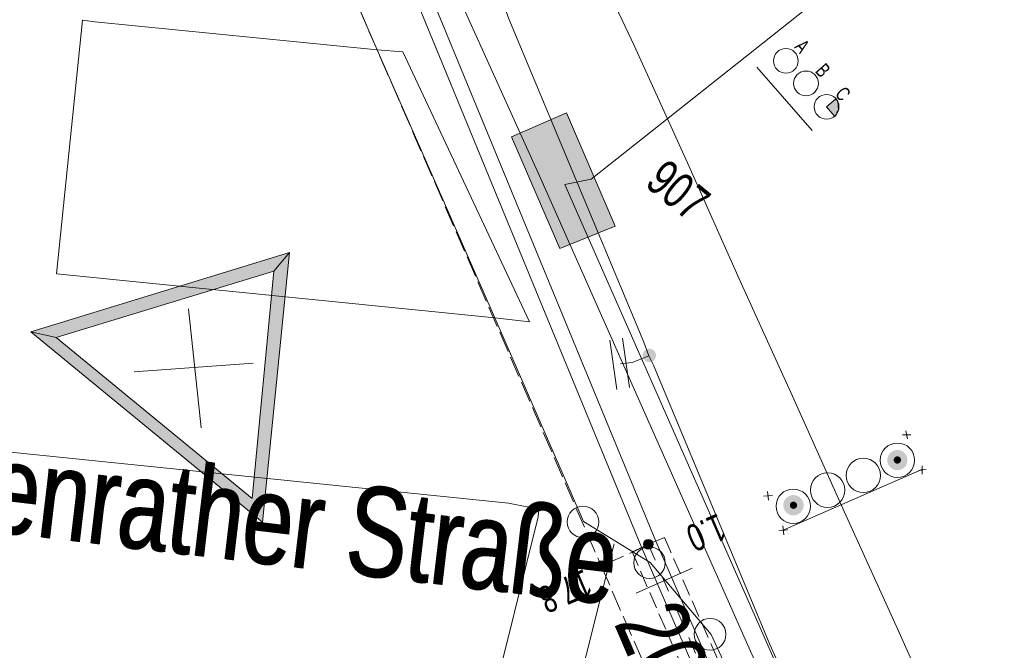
# Model space of a CAD drawing. Header units: metres. Extents: x -740 to 758, y -633 to 854.
# Tile 941 of 1056: x 267 to 286, y 308 to 321. Entities that reach past the tile are written whole.
import ezdxf

# ---------------------------------------------------------------- set-up
doc = ezdxf.new("R2010")
doc.units = ezdxf.units.M
doc.header["$MEASUREMENT"] = 0
for name, pattern in [('333_125', [0.4576, 0.3328, -0.1248]), ('333_333', [0.6656, 0.3328, -0.3328]), ('416_125', [0.5408, 0.416, -0.1248])]:
    doc.linetypes.add(name, pattern=pattern)
for name, color, linetype in [('Gas.LOVION', 7, 'Continuous'), ('Gis.LOVION', 7, 'Continuous'), ('Grundkarte.LOVION', 7, 'Continuous'), ('Strom.LOVION', 7, 'Continuous'), ('StromBemass.LOVION', 7, 'Continuous'), ('Telko.LOVION', 7, 'Continuous'), ('Wasser.LOVION', 7, 'Continuous')]:
    doc.layers.add(name, color=color, linetype=linetype)
doc.styles.add('ERSTELLTER_STIL_1', font='arial.ttf')

msp = doc.modelspace()

# ---------------------------------------------------------------- hatches: boundary and pattern name
at = {"layer": 'Gis.LOVION', "linetype": 'Continuous', "lineweight": 18}
for points in [[(267.191, 314.748), (271.771, 310.984), (272.299, 316.312), (271.995, 315.942), (271.563, 311.452), (267.69, 314.635)], [(267.191, 314.748), (267.69, 314.635), (271.995, 315.942), (272.299, 316.312)]]:
    msp.add_hatch(color=1, dxfattribs=at).paths.add_polyline_path(points)
at = {"layer": 'Strom.LOVION', "linetype": 'Continuous', "lineweight": 18}
for color, points in [(1, [(284.465, 312.083), (284.479, 312.103), (284.491, 312.125), (284.501, 312.148), (284.507, 312.173), (284.51, 312.197), (284.51, 312.222), (284.506, 312.247), (284.5, 312.271), (284.491, 312.295), (284.479, 312.317), (284.464, 312.337), (284.447, 312.355), (284.427, 312.371), (284.406, 312.384), (284.384, 312.395), (284.36, 312.402), (284.335, 312.407), (284.31, 312.408), (284.285, 312.407), (284.261, 312.402), (284.237, 312.394), (284.214, 312.384), (284.193, 312.37), (284.174, 312.354), (284.157, 312.336), (284.142, 312.315), (284.13, 312.294), (284.121, 312.27), (284.115, 312.246), (284.112, 312.221), (284.112, 312.196), (284.115, 312.171), (284.122, 312.147), (284.131, 312.124), (284.143, 312.102), (284.158, 312.082), (284.175, 312.064), (284.194, 312.048), (284.215, 312.034), (284.238, 312.024), (284.262, 312.016), (284.287, 312.012), (284.311, 312.01), (284.336, 312.012), (284.361, 312.016), (284.385, 312.024), (284.407, 312.035), (284.428, 312.048), (284.448, 312.064)]), (1, [(284.366, 312.166), (284.372, 312.174), (284.376, 312.182), (284.379, 312.19), (284.381, 312.199), (284.383, 312.208), (284.383, 312.217), (284.381, 312.226), (284.379, 312.234), (284.376, 312.243), (284.371, 312.251), (284.366, 312.258), (284.36, 312.265), (284.353, 312.27), (284.345, 312.275), (284.337, 312.279), (284.328, 312.282), (284.32, 312.283), (284.311, 312.284), (284.301, 312.283), (284.293, 312.282), (284.284, 312.279), (284.276, 312.275), (284.268, 312.27), (284.261, 312.264), (284.255, 312.258), (284.25, 312.25), (284.246, 312.242), (284.242, 312.234), (284.24, 312.225), (284.239, 312.216), (284.239, 312.207), (284.24, 312.198), (284.242, 312.19), (284.246, 312.181), (284.25, 312.173), (284.255, 312.166), (284.262, 312.159), (284.269, 312.154), (284.276, 312.149), (284.284, 312.145), (284.293, 312.142), (284.302, 312.141), (284.311, 312.14), (284.32, 312.141), (284.329, 312.142), (284.337, 312.145), (284.346, 312.149), (284.353, 312.154), (284.36, 312.16)]), (150, [(282.414, 311.189), (282.428, 311.21), (282.44, 311.232), (282.45, 311.255), (282.456, 311.28), (282.459, 311.305), (282.459, 311.33), (282.456, 311.355), (282.449, 311.38), (282.44, 311.403), (282.428, 311.425), (282.413, 311.446), (282.395, 311.464), (282.376, 311.48), (282.355, 311.493), (282.332, 311.504), (282.308, 311.512), (282.283, 311.516), (282.258, 311.518), (282.232, 311.516), (282.208, 311.511), (282.184, 311.504), (282.161, 311.493), (282.14, 311.479), (282.12, 311.463), (282.103, 311.445), (282.088, 311.424), (282.076, 311.402), (282.067, 311.378), (282.061, 311.354), (282.058, 311.329), (282.058, 311.304), (282.061, 311.279), (282.067, 311.254), (282.077, 311.231), (282.089, 311.209), (282.104, 311.188), (282.121, 311.17), (282.141, 311.154), (282.162, 311.14), (282.185, 311.13), (282.209, 311.122), (282.234, 311.117), (282.259, 311.116), (282.284, 311.118), (282.309, 311.122), (282.333, 311.13), (282.356, 311.141), (282.377, 311.155), (282.396, 311.171)]), (150, [(282.313, 311.271), (282.319, 311.279), (282.323, 311.287), (282.326, 311.295), (282.328, 311.304), (282.33, 311.312), (282.33, 311.321), (282.328, 311.33), (282.326, 311.339), (282.323, 311.347), (282.318, 311.355), (282.313, 311.362), (282.307, 311.369), (282.3, 311.375), (282.292, 311.379), (282.284, 311.383), (282.276, 311.386), (282.267, 311.388), (282.258, 311.388), (282.249, 311.388), (282.24, 311.386), (282.232, 311.383), (282.224, 311.379), (282.216, 311.374), (282.209, 311.369), (282.203, 311.362), (282.198, 311.355), (282.193, 311.347), (282.19, 311.339), (282.188, 311.33), (282.187, 311.321), (282.187, 311.312), (282.188, 311.303), (282.19, 311.294), (282.194, 311.286), (282.198, 311.278), (282.203, 311.271), (282.209, 311.264), (282.216, 311.259), (282.224, 311.254), (282.232, 311.25), (282.241, 311.247), (282.249, 311.246), (282.258, 311.245), (282.267, 311.246), (282.276, 311.248), (282.285, 311.25), (282.293, 311.254), (282.3, 311.259), (282.307, 311.265)])]:
    msp.add_hatch(color=color, dxfattribs=at).paths.add_polyline_path(points)
at = {"layer": 'StromBemass.LOVION', "linetype": 'Continuous', "lineweight": 13}
for points in [[(279.464, 310.484), (279.471, 310.493), (279.476, 310.504), (279.481, 310.515), (279.484, 310.526), (279.485, 310.538), (279.485, 310.55), (279.483, 310.562), (279.48, 310.573), (279.476, 310.584), (279.47, 310.594), (279.463, 310.604), (279.455, 310.612), (279.446, 310.62), (279.436, 310.626), (279.425, 310.631), (279.414, 310.635), (279.403, 310.637), (279.391, 310.638), (279.379, 310.637), (279.367, 310.635), (279.356, 310.631), (279.345, 310.626), (279.335, 310.62), (279.326, 310.612), (279.318, 310.603), (279.311, 310.594), (279.306, 310.583), (279.301, 310.572), (279.299, 310.561), (279.297, 310.549), (279.297, 310.537), (279.299, 310.526), (279.302, 310.514), (279.306, 310.503), (279.312, 310.493), (279.319, 310.483), (279.327, 310.475), (279.336, 310.467), (279.346, 310.461), (279.357, 310.456), (279.368, 310.452), (279.38, 310.45), (279.391, 310.45), (279.403, 310.45), (279.415, 310.453), (279.426, 310.456), (279.437, 310.461), (279.447, 310.468), (279.456, 310.475)], [(278.532, 310.061), (278.539, 310.071), (278.544, 310.081), (278.549, 310.092), (278.552, 310.103), (278.553, 310.115), (278.553, 310.127), (278.551, 310.139), (278.548, 310.15), (278.544, 310.161), (278.538, 310.172), (278.531, 310.181), (278.523, 310.19), (278.514, 310.197), (278.504, 310.204), (278.493, 310.209), (278.482, 310.212), (278.47, 310.214), (278.459, 310.215), (278.447, 310.214), (278.435, 310.212), (278.424, 310.208), (278.413, 310.203), (278.403, 310.197), (278.394, 310.189), (278.386, 310.181), (278.379, 310.171), (278.373, 310.161), (278.369, 310.15), (278.366, 310.138), (278.365, 310.126), (278.365, 310.115), (278.366, 310.103), (278.369, 310.091), (278.374, 310.08), (278.379, 310.07), (278.386, 310.06), (278.395, 310.052), (278.404, 310.044), (278.414, 310.038), (278.424, 310.033), (278.436, 310.029), (278.447, 310.027), (278.459, 310.027), (278.471, 310.027), (278.483, 310.03), (278.494, 310.033), (278.505, 310.038), (278.515, 310.045), (278.524, 310.052)]]:
    msp.add_hatch(color=7, dxfattribs=at).paths.add_polyline_path(points)
at = {"layer": 'Telko.LOVION', "linetype": 'Continuous', "lineweight": 13}
for points in [[(283.075, 319.006), (283.115, 319.054), (283.112, 319.083), (283.151, 319.131), (283.134, 319.307), (283.086, 319.347), (282.909, 319.196)], [(276.686, 318.603), (277.641, 316.391), (278.735, 316.838), (277.777, 319.079)], [(276.686, 318.603), (277.641, 316.391), (278.735, 316.838), (277.777, 319.079)]]:
    msp.add_hatch(color=7, dxfattribs=at).paths.add_polyline_path(points)
at = {"layer": 'Wasser.LOVION', "linetype": 'Continuous', "lineweight": 13}
msp.add_hatch(color=7, dxfattribs=at).paths.add_polyline_path([(279.512, 314.196), (279.522, 314.209), (279.53, 314.224), (279.536, 314.239), (279.54, 314.255), (279.542, 314.272), (279.542, 314.288), (279.54, 314.305), (279.536, 314.321), (279.529, 314.336), (279.521, 314.351), (279.512, 314.364), (279.5, 314.377), (279.487, 314.387), (279.473, 314.396), (279.458, 314.403), (279.442, 314.408), (279.426, 314.411), (279.409, 314.412), (279.393, 314.411), (279.377, 314.408), (279.361, 314.403), (279.346, 314.396), (279.332, 314.387), (279.319, 314.376), (279.308, 314.364), (279.298, 314.35), (279.29, 314.336), (279.284, 314.32), (279.28, 314.304), (279.278, 314.288), (279.278, 314.271), (279.28, 314.255), (279.284, 314.238), (279.29, 314.223), (279.298, 314.208), (279.308, 314.195), (279.32, 314.183), (279.332, 314.172), (279.347, 314.164), (279.362, 314.157), (279.377, 314.151), (279.394, 314.148), (279.41, 314.147), (279.427, 314.149), (279.443, 314.152), (279.459, 314.157), (279.474, 314.164), (279.488, 314.173), (279.501, 314.184)])

# ---------------------------------------------------------------- linework, layer by layer
at = {"layer": 'Gas.LOVION', "color": 5, "linetype": 'Continuous', "lineweight": 18}
msp.add_lwpolyline([(266.056, 342.982), (271.594, 330.326), (277.269, 317.773), (286.485, 296.98), (289.85, 289.61), (294.285, 291.565), (294.382, 291.324), (294.458, 291.154), (296.579, 286.233), (302.938, 271.53), (307.733, 260.428), (309.104, 257.281), (313.534, 247.045), (319.463, 233.556), (322.377, 226.88), (322.531, 226.511), (325.675, 219.297), (326.189, 218.12), (326.34, 217.78)], dxfattribs=at)
at = {"layer": 'Gis.LOVION', "color": 7, "linetype": 'Continuous', "lineweight": 13}
for points in [[(267.191, 314.748), (272.299, 316.312), (271.771, 310.984)], [(271.995, 315.942), (267.69, 314.635), (271.563, 311.452)]]:
    msp.add_lwpolyline(points, close=True, dxfattribs=at)
at = {"layer": 'Gis.LOVION', "color": 1, "linetype": 'Continuous', "lineweight": 18}
for points in [[(267.191, 314.748), (267.69, 314.635), (271.563, 311.452), (271.995, 315.942), (272.299, 316.312), (271.771, 310.984)], [(267.191, 314.748), (272.299, 316.312), (271.995, 315.942), (267.69, 314.635)]]:
    msp.add_lwpolyline(points, close=True, dxfattribs=at)
at = {"layer": 'Gis.LOVION', "color": 7, "linetype": 'Continuous', "lineweight": 13}
for points in [[(270.309, 315.201), (270.554, 312.846)], [(269.234, 313.958), (271.582, 314.128)]]:
    msp.add_lwpolyline(points, dxfattribs=at)
at = {"layer": 'Grundkarte.LOVION', "color": 8, "linetype": 'Continuous', "lineweight": 18}
for points in [[(309.709, 231.449), (313.338, 231.213), (314.409, 231.141), (315.81, 229.504), (317.904, 224.714), (315.81, 229.504), (315, 231.139), (301.609, 261.691), (298.33, 269.233), (296.766, 272.833), (288.601, 291.66), (283.596, 302.343), (280.633, 308.762), (279.43, 310.182), (278.109, 310.998), (276.356, 315.024), (274.035, 320.324), (270.756, 327.865), (269.911, 329.851), (267.64, 334.949), (259.09, 354.684)], [(317.904, 224.714), (315.81, 229.504), (315, 231.139), (301.609, 261.691), (298.33, 269.233), (296.766, 272.833), (288.601, 291.66), (283.596, 302.343), (280.633, 308.762), (279.43, 310.182), (278.109, 310.998), (276.356, 315.024), (274.035, 320.324), (270.756, 327.865), (269.911, 329.851), (269.646, 330.446), (269.611, 330.206), (269.259, 330.172), (269.271, 330.055), (269.119, 330.395), (267.171, 334.904), (266.955, 335.296), (262.561, 345.477)], [(274.931, 329.603), (275.953, 327.309), (277.007, 324.989), (278.03, 322.695), (279.111, 320.406), (280.165, 318.086), (281.187, 315.792), (282.242, 313.471), (283.264, 311.177), (284.318, 308.857), (285.341, 306.563), (286.395, 304.242), (287.417, 301.948), (288.207, 300.222), (288.964, 298.523), (289.727, 296.765), (291.242, 293.366), (292.031, 291.641), (292.788, 289.941), (293.578, 288.216), (294.335, 286.516), (295.124, 284.791)], [(270.756, 327.865), (274.035, 320.324), (276.356, 315.024), (278.109, 310.998), (279.43, 310.182), (280.633, 308.762), (283.596, 302.343), (274.684, 298.575), (271.226, 299.478), (258.625, 300.788), (254.713, 301.204), (241.84, 302.575)], [(266.147, 312.43), (276.626, 311.356), (277.229, 311.237), (277.214, 311.088), (276.26, 307.241)], [(278.714, 310.555), (277.884, 307.252)]]:
    msp.add_lwpolyline(points, dxfattribs=at)
at = {"layer": 'Grundkarte.LOVION', "color": 253, "linetype": 'Continuous', "lineweight": 18}
msp.add_lwpolyline([(270.756, 327.865), (274.035, 320.324), (276.356, 315.024), (278.109, 310.998), (279.43, 310.182), (280.633, 308.762), (283.596, 302.343), (274.684, 298.575), (271.226, 299.478), (258.625, 300.788), (254.713, 301.204), (241.84, 302.575)], dxfattribs=at)
msp.add_lwpolyline([(276.356, 315.024), (267.7, 315.892), (268.214, 320.907), (268.454, 320.872), (274.035, 320.324), (274.541, 320.285), (277.044, 314.943)], close=True, dxfattribs=at)
at = {"layer": 'Grundkarte.LOVION', "color": 9, "linetype": 'Continuous', "lineweight": 18}
for centre, radius in [((278.1, 310.987), 0.311), ((279.414, 310.18), 0.312), ((280.612, 308.766), 0.313)]:
    msp.add_circle(centre, radius, dxfattribs=at)
at = {"layer": 'Strom.LOVION', "color": 1, "linetype": 'Continuous', "lineweight": 18}
msp.add_lwpolyline([(262.919, 302.671), (264.538, 302.282), (266.121, 301.358), (271.157, 300.639), (272.389, 300.73), (273.702, 300.001), (278.533, 300.311), (281.98, 299.525), (283.212, 298.862), (283.415, 298.749), (283.8, 298.594), (283.977, 298.745), (284.039, 299.017), (282.567, 303.646), (279.537, 310.606), (271.513, 330.097), (271.212, 330.91)], dxfattribs=at)
at = {"layer": 'Strom.LOVION', "color": 150, "linetype": 'Continuous', "lineweight": 18}
msp.add_lwpolyline([(270.944, 330.78), (271.226, 330.009), (279.253, 310.489), (282.286, 303.5), (282.56, 302.655), (283.923, 301.266), (285.059, 299.767), (286.93, 295.753), (287.132, 295.344), (293.225, 282.152), (293.701, 281.06), (299.272, 268.216), (302.828, 260.717), (313.57, 233.526), (314.385, 233.798), (333.044, 242.021), (334.265, 242.688), (335.114, 243.066)], dxfattribs=at)
at = {"layer": 'Strom.LOVION', "color": 250, "linetype": 'Continuous', "lineweight": 18}
for points in [[(284.481, 312.789), (284.511, 312.629)], [(284.415, 312.708), (284.577, 312.709)], [(284.721, 311.999), (284.88, 312.03)], [(284.8, 312.096), (284.801, 311.933)], [(281.667, 311.494), (281.842, 311.511)], [(281.746, 311.59), (281.763, 311.415)], [(282.049, 310.91), (282.066, 310.735)], [(281.969, 310.814), (282.145, 310.831)]]:
    msp.add_lwpolyline(points, dxfattribs=at)
at = {"layer": 'Strom.LOVION', "color": 7, "linetype": 'Continuous', "lineweight": 13}
for points in [[(282.057, 310.823), (284.792, 312.021)], [(279.15, 309.578), (280.254, 310.07)]]:
    msp.add_lwpolyline(points, dxfattribs=at)
at = {"layer": 'Strom.LOVION', "color": 7, "linetype": '333_125', "lineweight": 13}
msp.add_lwpolyline([(282.753, 303.709), (282.102, 303.409), (279.069, 310.398), (279.707, 310.682)], close=True, dxfattribs=at)
at = {"layer": 'Strom.LOVION', "color": 9, "linetype": '333_333', "lineweight": 18}
msp.add_lwpolyline([(279.396, 310.533), (282.413, 303.557)], dxfattribs=at)
at = {"layer": 'Strom.LOVION', "color": 7, "linetype": 'Continuous', "lineweight": 13}
for centre, radius in [((284.312, 312.207), 0.34), ((283.638, 311.906), 0.34), ((282.933, 311.616), 0.341), ((282.254, 311.298), 0.34)]:
    msp.add_circle(centre, radius, dxfattribs=at)
at = {"layer": 'StromBemass.LOVION', "color": 7, "linetype": '416_125', "lineweight": 13}
for points in [[(271.369, 330.053), (269.782, 330.119), (278.461, 310.116), (280.596, 305.212), (281.759, 302.533), (283.415, 298.749)], [(279.396, 310.533), (278.461, 310.116)]]:
    msp.add_lwpolyline(points, dxfattribs=at)
at = {"layer": 'StromBemass.LOVION', "color": 7, "linetype": 'Continuous', "lineweight": 13}
for centre, radius in [((279.391, 310.544), 0.0941), ((278.459, 310.121), 0.0943)]:
    msp.add_circle(centre, radius, dxfattribs=at)
at = {"layer": 'Telko.LOVION', "color": 1, "linetype": 'Continuous', "lineweight": 18}
msp.add_lwpolyline([(255.564, 414.929), (265.707, 392.35), (266.01, 391.67), (266.228, 390.953), (275.646, 361.431), (276.05, 360.776), (276.226, 360.039), (287.341, 326.915), (287.741, 325.994), (287.614, 325.183), (278.26, 317.767), (277.739, 317.656), (278.08, 316.892), (286.154, 298.544), (286.082, 297.473), (285.305, 296.953), (283.97, 297), (281.78, 297.939), (268.692, 300.457), (243.67, 303.656), (233.865, 305.091), (233.38, 305.221), (232.891, 305.38), (216.604, 307.97)], dxfattribs=at)
at = {"layer": 'Telko.LOVION', "color": 7, "linetype": 'Continuous', "lineweight": 13}
msp.add_lwpolyline([(281.532, 319.978), (282.629, 318.726)], dxfattribs=at)
for points in [[(283.075, 319.006), (282.909, 319.196), (283.086, 319.347), (283.134, 319.307), (283.151, 319.131), (283.112, 319.083), (283.115, 319.054)], [(276.686, 318.603), (277.777, 319.079), (278.735, 316.838), (277.641, 316.391)], [(276.686, 318.603), (277.777, 319.079), (278.735, 316.838), (277.641, 316.391)]]:
    msp.add_lwpolyline(points, close=True, dxfattribs=at)
for centre, radius in [((282.108, 320.103), 0.244), ((282.506, 319.658), 0.245), ((282.912, 319.195), 0.245)]:
    msp.add_circle(centre, radius, dxfattribs=at)
at = {"layer": 'Wasser.LOVION', "color": 150, "linetype": 'Continuous', "lineweight": 18}
for points in [[(278.839, 314.114), (279.073, 314.137), (279.4, 314.272), (279.3, 314.543), (276.635, 320.933), (276.535, 321.204), (272.702, 329.873), (272.548, 330.242), (268.521, 339.232), (264.597, 348.381), (261.987, 354.376), (260.612, 357.552), (256.596, 366.884), (256.48, 367.168), (249.417, 382.881), (244.555, 393.607), (242.446, 398.248), (242.225, 398.699)], [(290.933, 288.208), (290.836, 288.45), (290.76, 288.62), (290.473, 289.286), (289.213, 292.045), (286.755, 297.538), (284.265, 303.058), (281.79, 308.565), (279.492, 314.089), (279.4, 314.272)]]:
    msp.add_lwpolyline(points, dxfattribs=at)
at = {"layer": 'Wasser.LOVION', "color": 7, "linetype": 'Continuous', "lineweight": 13}
for points in [[(278.771, 313.605), (278.631, 314.581)], [(279.018, 313.644), (278.878, 314.62)]]:
    msp.add_lwpolyline(points, dxfattribs=at)

# ---------------------------------------------------------------- texts
at = {"layer": 'Gis.LOVION', "color": 44, "linetype": 'Continuous', "lineweight": 18, "char_height": 1.77844, "attachment_point": 7, "rotation": 353.2429, "style": 'ERSTELLTER_STIL_1'}
for insert in [(265.101, 310.929), (265.131, 310.921)]:
    msp.add_mtext('{\\A1;\\W0.71562x;Benrather Straße}', dxfattribs=dict(at, insert=insert))
at = {"layer": 'StromBemass.LOVION', "color": 7, "linetype": 'Continuous', "lineweight": 13, "attachment_point": 7, "style": 'ERSTELLTER_STIL_1'}
for s, insert, char_height, rotation in [('{\\A1;\\W0.71556x;1.0}', (280.769, 311.171), 0.53356, 203.2545), ('{\\A1;\\W0.71559x;17.8}', (278.12, 310.07), 0.53354, 203.2494)]:
    msp.add_mtext(s, dxfattribs=dict(at, insert=insert, char_height=char_height, rotation=rotation))
at = {"layer": 'Telko.LOVION', "color": 7, "linetype": 'Continuous', "lineweight": 13, "attachment_point": 7, "style": 'ERSTELLTER_STIL_1'}
for s, insert, char_height, rotation in [('{\\A1;\\W0.71011x;A}', (282.264, 320.371), 0.28204, 310.9859), ('{\\A1;\\W0.71539x;B}', (282.674, 319.895), 0.28204, 310.9869), ('{\\A1;\\W0.71579x;C}', (283.059, 319.435), 0.28208, 310.9789), ('{\\A1;\\W0.71560x;907}', (279.292, 317.639), 0.71137, 320.5863)]:
    msp.add_mtext(s, dxfattribs=dict(at, insert=insert, char_height=char_height, rotation=rotation))
at = {"layer": 'Wasser.LOVION', "color": 150, "linetype": 'Continuous', "lineweight": 18, "insert": (278.308, 308.821), "char_height": 1.42277, "attachment_point": 7, "rotation": 293.2453, "style": 'ERSTELLTER_STIL_1'}
msp.add_mtext('{\\A1;\\W0.71928x;200 GGG BA ZM (1977)}', dxfattribs=at)

doc.saveas('drawing.dxf')
